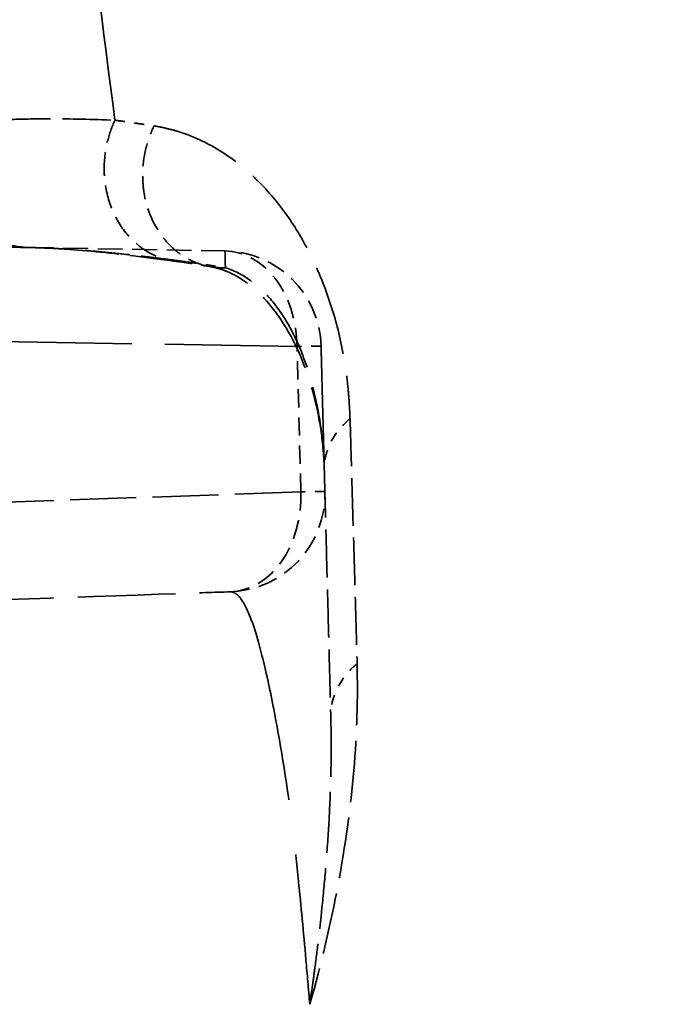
# Model space of a CAD drawing. Header units: millimetres. Extents: x 3367 to 6255, y 2001 to 4216.
# Tile 598 of 656: x 5423.4 to 5430.08, y 2873.38 to 2883.44. Entities that reach past the tile are written whole.
import ezdxf

# ---------------------------------------------------------------- set-up
doc = ezdxf.new("R2010")
doc.units = ezdxf.units.MM
doc.linetypes.add('DASHED', pattern=[0.2067, 0.1654, -0.0413])
doc.layers.add('Verdeckte Kanten(DIN)', color=7, linetype='DASHED', lineweight=35)
doc.layers.add('Verdeckte tangentiale Kanten(DIN)', color=7, linetype='DASHED', lineweight=35)

msp = doc.modelspace()

# ---------------------------------------------------------------- linework, layer by layer
at = {"layer": 'Verdeckte Kanten(DIN)'}
for p, q in [((5423.49655, 2881.11387), (5423.49652, 2881.11387)), ((5426.48309, 2880.10517), (5426.48309, 2880.10521))]:
    msp.add_line(p, q, dxfattribs=at)
at = {"layer": 'Verdeckte Kanten(DIN)', "ltscale": 1.527192}
msp.add_line((5423.49655, 2881.11387), (5425.50088, 2881.07888), dxfattribs=at)
at = {"layer": 'Verdeckte Kanten(DIN)', "ltscale": 0.005412}
msp.add_line((5426.58247, 2876.30965), (5426.58236, 2876.31391), dxfattribs=at)
at = {"layer": 'Verdeckte Kanten(DIN)', "ltscale": 1.163431}
msp.add_arc((5425.48343, 2880.07904), 1, 1.498648, 89, dxfattribs=at)
at = {"layer": 'Verdeckte Kanten(DIN)', "ltscale": 1.190008}
msp.add_arc((5425.52232, 2878.59389), 1, 272, 1.5, dxfattribs=at)
at = {"layer": 'Verdeckte Kanten(DIN)', "ltscale": 2.961845}
msp.add_ellipse((5435.80231, 2880.89876), major_axis=(-13.41669, 0.23449), ratio=0.00001, start_param=5.87338664, end_param=6.12869441, dxfattribs=at)
at = {"layer": 'Verdeckte Kanten(DIN)', "ltscale": 0.001077}
msp.add_open_spline([(5423.49652, 2881.11387), (5423.49604, 2881.11388), (5423.49556, 2881.11389), (5423.49507, 2881.1139)], degree=3, dxfattribs=at)
at = {"layer": 'Verdeckte Kanten(DIN)', "ltscale": 2.795507}
msp.add_open_spline([(5424.98908, 2880.97366), (5424.68938, 2881.01541), (5424.4271, 2881.04732), (5423.92172, 2881.09606), (5423.71846, 2881.10955), (5423.49507, 2881.11385)], degree=3, knots=[0, 0, 0, 0, 0.175796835, 0.175796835, 0.366781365, 0.366781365, 0.366781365, 0.366781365], dxfattribs=at)
at = {"layer": 'Verdeckte Kanten(DIN)', "ltscale": 0.5839}
msp.add_open_spline([(5425.35933, 2880.91666), (5425.23153, 2880.93801), (5425.11748, 2880.95554), (5424.98789, 2880.97381)], degree=3, dxfattribs=at)
at = {"layer": 'Verdeckte Kanten(DIN)', "ltscale": 0.000964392}
msp.add_open_spline([(5424.98789, 2880.97379), (5424.98829, 2880.97374), (5424.98868, 2880.97368), (5424.98907, 2880.97363)], degree=3, dxfattribs=at)
at = {"layer": 'Verdeckte Kanten(DIN)', "ltscale": 5.118524}
msp.add_open_spline([(5426.51599, 2878.84789), (5426.51381, 2878.9202), (5426.51023, 2878.9809), (5426.49366, 2879.17333), (5426.47576, 2879.29597), (5426.383, 2879.76384), (5426.26492, 2880.06177), (5426.01324, 2880.47926), (5425.88689, 2880.62378), (5425.69195, 2880.77898), (5425.62603, 2880.82038), (5425.5265, 2880.86766), (5425.49324, 2880.88092), (5425.44347, 2880.89696), (5425.42661, 2880.90176), (5425.4003, 2880.90826), (5425.39194, 2880.91016), (5425.37802, 2880.91304), (5425.36821, 2880.91488), (5425.35234, 2880.91768)], degree=3, knots=[0, 0, 0, 0, 0.035450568, 0.035450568, 0.107206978, 0.107206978, 0.323437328, 0.323437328, 0.495371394, 0.495371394, 0.58306714, 0.58306714, 0.627112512, 0.627112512, 0.649156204, 0.649156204, 0.660186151, 0.660186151, 0.671232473, 0.671232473, 0.671232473, 0.671232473], dxfattribs=at)
at = {"layer": 'Verdeckte Kanten(DIN)', "ltscale": 0.006162}
msp.add_open_spline([(5425.3593, 2880.91648), (5425.35698, 2880.91687), (5425.35466, 2880.91726), (5425.35234, 2880.91767)], degree=3, dxfattribs=at)
at = {"layer": 'Verdeckte Kanten(DIN)', "ltscale": 7.848126}
msp.add_open_spline([(5426.48309, 2880.10517), (5426.48307, 2880.10589), (5426.48373, 2880.0805), (5426.48507, 2880.02952), (5426.4864, 2879.97854), (5426.48841, 2879.90196), (5426.49112, 2879.79826), (5426.49119, 2879.79568), (5426.49126, 2879.79308), (5426.49133, 2879.79046), (5426.49401, 2879.68804), (5426.49735, 2879.56061), (5426.50142, 2879.40494), (5426.50351, 2879.32512), (5426.5058, 2879.23787), (5426.50829, 2879.14265), (5426.50954, 2879.09503), (5426.51084, 2879.04543), (5426.51219, 2878.99388), (5426.51286, 2878.96811), (5426.51355, 2878.94185), (5426.51425, 2878.91495), (5426.51487, 2878.89155), (5426.51549, 2878.86767), (5426.51612, 2878.8437)], degree=3, knots=[0.00000004, 0.00000004, 0.00000004, 0.00000004, 2.58536177, 2.58536177, 2.58536177, 5.17091227, 5.17091227, 5.17091227, 5.23533288, 5.23533288, 5.23533288, 7.75639733, 7.75639733, 7.75639733, 9.049098, 9.049098, 9.049098, 9.69544309, 9.69544309, 9.69544309, 10.01862691, 10.01862691, 10.01862691, 10.29971394, 10.29971394, 10.29971394, 10.29971394], dxfattribs=at)
at = {"layer": 'Verdeckte Kanten(DIN)', "ltscale": 0.009987}
msp.add_open_spline([(5426.51618, 2878.84146), (5426.51612, 2878.8436), (5426.51606, 2878.84574), (5426.516, 2878.84789)], degree=3, dxfattribs=at)
at = {"layer": 'Verdeckte Kanten(DIN)', "ltscale": 2.965662}
msp.add_open_spline([(5426.51612, 2878.8437), (5426.5188, 2878.74138), (5426.52148, 2878.63909), (5426.52415, 2878.53716), (5426.52701, 2878.42792), (5426.52986, 2878.31909), (5426.5327, 2878.21059), (5426.53838, 2877.99358), (5426.54403, 2877.77784), (5426.54964, 2877.56348), (5426.55526, 2877.34912), (5426.56083, 2877.13614), (5426.56638, 2876.92443), (5426.56915, 2876.81857), (5426.57191, 2876.71303), (5426.57467, 2876.60792), (5426.57721, 2876.51068), (5426.57975, 2876.41381), (5426.58228, 2876.31697)], degree=3, knots=[20.95089233, 20.95089233, 20.95089233, 20.95089233, 21.41283519, 21.41283519, 21.41283519, 21.90798184, 21.90798184, 21.90798184, 22.8982722, 22.8982722, 22.8982722, 23.88856402, 23.88856402, 23.88856402, 24.38371148, 24.38371148, 24.38371148, 24.84173042, 24.84173042, 24.84173042, 24.84173042], dxfattribs=at)
at = {"layer": 'Verdeckte Kanten(DIN)', "ltscale": 6.020099}
msp.add_open_spline([(5421.51144, 2877.45322), (5422.69038, 2877.49439), (5423.86846, 2877.53553), (5425.04487, 2877.57661), (5425.21569, 2877.58257), (5425.38647, 2877.58854), (5425.55722, 2877.5945)], degree=3, knots=[41.45404925, 41.45404925, 41.45404925, 41.45404925, 48.35332329, 48.35332329, 48.35332329, 49.35511064, 49.35511064, 49.35511064, 49.35511064], dxfattribs=at)
at = {"layer": 'Verdeckte Kanten(DIN)', "ltscale": 0.006941}
msp.add_open_spline([(5426.58237, 2876.31355), (5426.58234, 2876.31469), (5426.58231, 2876.31583), (5426.58228, 2876.31697)], degree=3, dxfattribs=at)
at = {"layer": 'Verdeckte Kanten(DIN)', "ltscale": 0.005391}
msp.add_open_spline([(5426.58248, 2876.30965), (5426.58244, 2876.31088), (5426.58241, 2876.31211), (5426.58238, 2876.31333)], degree=3, dxfattribs=at)
at = {"layer": 'Verdeckte tangentiale Kanten(DIN)', "ltscale": 8.176126}
msp.add_line((5426.23781, 2880.10143), (5419.19382, 2880.22438), dxfattribs=at)
at = {"layer": 'Verdeckte tangentiale Kanten(DIN)', "ltscale": 1.131798}
msp.add_line((5426.2767, 2878.61628), (5426.23781, 2880.10143), dxfattribs=at)
at = {"layer": 'Verdeckte tangentiale Kanten(DIN)', "ltscale": 4.075013}
msp.add_line((5426.2767, 2878.61628), (5422.7697, 2878.49381), dxfattribs=at)
at = {"layer": 'Verdeckte tangentiale Kanten(DIN)', "ltscale": 1.169564}
msp.add_ellipse((5425.48343, 2880.07904), major_axis=(0.01745, 0.99985), ratio=0.75434863, start_param=4.74794816, end_param=6.28318529, dxfattribs=at)
at = {"layer": 'Verdeckte tangentiale Kanten(DIN)', "ltscale": 0.545094}
for centre, end_param in [((5425.48343, 2880.07904), 0.715592), ((5425.52232, 2878.59389), 0.71559198)]:
    msp.add_ellipse(centre, major_axis=(0.99966, 0.02618), ratio=0.0040155, start_param=0, end_param=end_param, dxfattribs=at)
at = {"layer": 'Verdeckte tangentiale Kanten(DIN)', "ltscale": 1.193645}
msp.add_ellipse((5425.52232, 2878.59389), major_axis=(0.0349, -0.99939), ratio=0.75470513, start_param=0, end_param=1.56684469, dxfattribs=at)
at = {"layer": 'Verdeckte tangentiale Kanten(DIN)', "ltscale": 0.583271}
msp.add_ellipse((5427.58203, 2876.33982), major_axis=(-0.99966, -0.02614), ratio=0.77383379, start_param=5.51329234, end_param=6.27899323, dxfattribs=at)
at = {"layer": 'Verdeckte tangentiale Kanten(DIN)', "ltscale": 12.881584}
msp.add_open_spline([(5423.1636, 2894.9627), (5423.17277, 2894.81634), (5423.18217, 2894.67013), (5423.19173, 2894.52444), (5423.19652, 2894.45148), (5423.20135, 2894.37864), (5423.20619, 2894.30591), (5423.211, 2894.23379), (5423.21585, 2894.16179), (5423.22075, 2894.0899), (5423.24036, 2893.80261), (5423.26082, 2893.51716), (5423.28193, 2893.23338), (5423.28746, 2893.15889), (5423.29305, 2893.08452), (5423.29867, 2893.01026), (5423.33569, 2892.52162), (5423.37444, 2892.03804), (5423.41439, 2891.55941), (5423.42694, 2891.409), (5423.43961, 2891.25908), (5423.45239, 2891.10965), (5423.48635, 2890.71242), (5423.52108, 2890.31868), (5423.55644, 2889.92839), (5423.57673, 2889.70449), (5423.59723, 2889.48172), (5423.61795, 2889.26014), (5423.64697, 2888.94979), (5423.67634, 2888.64168), (5423.70608, 2888.3359), (5423.73459, 2888.0427), (5423.76343, 2887.75164), (5423.79263, 2887.46275), (5423.86784, 2886.71846), (5423.94568, 2885.98887), (5424.02652, 2885.27494), (5424.13787, 2884.29159), (5424.25493, 2883.33785), (5424.37707, 2882.41536)], degree=3, knots=[0, 0, 0, 0, 0.031713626, 0.031713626, 0.031713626, 0.04759674, 0.04759674, 0.04759674, 0.063343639, 0.063343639, 0.063343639, 0.126271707, 0.126271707, 0.126271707, 0.142790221, 0.142790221, 0.142790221, 0.251492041, 0.251492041, 0.251492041, 0.285652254, 0.285652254, 0.285652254, 0.376456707, 0.376456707, 0.376456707, 0.428548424, 0.428548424, 0.428548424, 0.501512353, 0.501512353, 0.501512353, 0.571474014, 0.571474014, 0.571474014, 0.75172481, 0.75172481, 0.75172481, 0.999997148, 0.999997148, 0.999997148, 0.999997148], dxfattribs=at)
at = {"layer": 'Verdeckte tangentiale Kanten(DIN)', "ltscale": 25.077818}
msp.add_open_spline([(5373.53834, 2810.06035), (5374.2533, 2810.51866), (5374.96899, 2810.97585), (5375.68535, 2811.43199), (5376.87126, 2812.18711), (5378.059, 2812.93935), (5379.24837, 2813.6891), (5379.32836, 2813.73952), (5379.40835, 2813.78993), (5379.48835, 2813.84033), (5382.02734, 2815.43984), (5384.57348, 2817.02803), (5387.12447, 2818.60882), (5388.32757, 2819.35435), (5389.53175, 2820.09823), (5390.73659, 2820.84092), (5394.64035, 2823.24727), (5398.55288, 2825.64216), (5402.46053, 2828.04127), (5404.31837, 2829.18189), (5406.1751, 2830.32347), (5408.03033, 2831.46885), (5411.28444, 2833.47785), (5414.52713, 2835.49434), (5417.76129, 2837.53655), (5420.25085, 2839.10859), (5422.73535, 2840.69587), (5425.20441, 2842.29884), (5427.76753, 2843.96289), (5430.32686, 2845.65221), (5432.86069, 2847.36164), (5435.35449, 2849.04406), (5437.82352, 2850.74593), (5440.27718, 2852.48094), (5440.85552, 2852.88989), (5441.43302, 2853.30069), (5442.00946, 2853.71327), (5443.87639, 2855.04954), (5445.73183, 2856.40433), (5447.57178, 2857.77819), (5449.9814, 2859.57742), (5452.36445, 2861.40933), (5454.71823, 2863.27811), (5455.87329, 2864.19517), (5457.02131, 2865.12111), (5458.16202, 2866.05641), (5459.34595, 2867.02715), (5460.52248, 2868.00836), (5461.69092, 2869.00027), (5463.9845, 2870.94735), (5466.2469, 2872.93573), (5468.46578, 2874.95758), (5470.12333, 2876.46794), (5471.7566, 2877.99699), (5473.37363, 2879.55365), (5473.9257, 2880.08511), (5474.47479, 2880.61874), (5475.02155, 2881.15516), (5477.16729, 2883.26035), (5479.2772, 2885.40822), (5481.34407, 2887.5908), (5481.85794, 2888.13344), (5482.36914, 2888.67823), (5482.87804, 2889.2255), (5484.4167, 2890.88017), (5485.93231, 2892.55534), (5487.42595, 2894.24957)], degree=3, knots=[0.00000145, 0.00000145, 0.00000145, 0.00000145, 0.017912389, 0.017912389, 0.017912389, 0.047563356, 0.047563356, 0.047563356, 0.049557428, 0.049557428, 0.049557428, 0.112843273, 0.112843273, 0.112843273, 0.142690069, 0.142690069, 0.142690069, 0.239395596, 0.239395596, 0.239395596, 0.285372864, 0.285372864, 0.285372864, 0.366017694, 0.366017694, 0.366017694, 0.428095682, 0.428095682, 0.428095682, 0.492538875, 0.492538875, 0.492538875, 0.555964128, 0.555964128, 0.555964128, 0.570913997, 0.570913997, 0.570913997, 0.619332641, 0.619332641, 0.619332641, 0.682742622, 0.682742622, 0.682742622, 0.713859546, 0.713859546, 0.713859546, 0.746155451, 0.746155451, 0.746155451, 0.809550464, 0.809550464, 0.809550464, 0.856907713, 0.856907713, 0.856907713, 0.873075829, 0.873075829, 0.873075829, 0.936527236, 0.936527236, 0.936527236, 0.952302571, 0.952302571, 0.952302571, 1, 1, 1, 1], dxfattribs=at)
at = {"layer": 'Verdeckte tangentiale Kanten(DIN)', "ltscale": 24.904139}
msp.add_open_spline([(5530.66805, 2893.65114), (5528.49595, 2891.78577), (5521.91783, 2886.26166), (5511.74173, 2878.34149), (5500.0572, 2870.07049), (5485.67331, 2860.68875), (5467.08271, 2849.94953), (5444.093, 2838.36762), (5420.70846, 2827.64622), (5401.10067, 2818.99951), (5386.7553, 2812.58858), (5378.95715, 2809.03394), (5375.06682, 2807.23752), (5373.77119, 2806.63624)], degree=3, knots=[0, 0, 0, 0, 0.04767904, 0.14303711, 0.21454584, 0.28603534, 0.42894339, 0.57178279, 0.71455954, 0.85728814, 0.92864304, 0.97621435, 1, 1, 1, 1], dxfattribs=at)
at = {"layer": 'Verdeckte tangentiale Kanten(DIN)', "ltscale": 1.379914}
msp.add_open_spline([(5423.49507, 2881.1139), (5423.43361, 2881.11508), (5423.37229, 2881.12287), (5423.31165, 2881.13709), (5423.23492, 2881.15508), (5423.1591, 2881.18358), (5423.08807, 2881.22202), (5423.04597, 2881.24481), (5423.00554, 2881.27108), (5422.96733, 2881.30032), (5422.89034, 2881.35924), (5422.82227, 2881.43015), (5422.76564, 2881.51025), (5422.709, 2881.59035), (5422.66377, 2881.67968), (5422.63179, 2881.77489), (5422.61591, 2881.82215), (5422.60332, 2881.87086), (5422.59432, 2881.92035), (5422.57915, 2882.00382), (5422.57423, 2882.0895), (5422.57903, 2882.17324), (5422.58286, 2882.23994), (5422.59275, 2882.30555), (5422.60872, 2882.36948)], degree=3, knots=[0.000864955, 0.000864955, 0.000864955, 0.000864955, 0.111113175, 0.111113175, 0.111113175, 0.250625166, 0.250625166, 0.250625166, 0.333339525, 0.333339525, 0.333339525, 0.500006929, 0.500006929, 0.500006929, 0.666672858, 0.666672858, 0.666672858, 0.749385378, 0.749385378, 0.749385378, 0.888890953, 0.888890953, 0.888890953, 1, 1, 1, 1], dxfattribs=at)
at = {"layer": 'Verdeckte tangentiale Kanten(DIN)', "ltscale": 2.986123}
msp.add_open_spline([(5422.60879, 2882.36948), (5422.76614, 2882.38982), (5422.93724, 2882.40483), (5423.12168, 2882.41475), (5423.19954, 2882.41894), (5423.27978, 2882.42222), (5423.36229, 2882.4246), (5423.47526, 2882.42787), (5423.59248, 2882.42948), (5423.71359, 2882.42947), (5423.92315, 2882.42945), (5424.14429, 2882.42464), (5424.37708, 2882.41533)], degree=3, knots=[0, 0, 0, 0, 0.333333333, 0.333333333, 0.333333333, 0.474032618, 0.474032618, 0.474032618, 0.666666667, 0.666666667, 0.666666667, 0.999999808, 0.999999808, 0.999999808, 0.999999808], dxfattribs=at)
at = {"layer": 'Verdeckte tangentiale Kanten(DIN)', "ltscale": 1.464425}
msp.add_open_spline([(5424.37708, 2882.41534), (5424.34557, 2882.34877), (5424.32058, 2882.27835), (5424.30221, 2882.20493), (5424.27909, 2882.11254), (5424.26662, 2882.01496), (5424.26678, 2881.91812), (5424.26687, 2881.86091), (5424.27134, 2881.80398), (5424.27992, 2881.74837), (5424.29724, 2881.63607), (5424.33114, 2881.5291), (5424.37977, 2881.43267), (5424.42841, 2881.33625), (5424.4918, 2881.25032), (5424.56697, 2881.17926), (5424.60419, 2881.14407), (5424.64434, 2881.11255), (5424.68675, 2881.08549), (5424.75853, 2881.03971), (5424.8368, 2881.00682), (5424.91624, 2880.98753), (5424.94001, 2880.98176), (5424.96391, 2880.97718), (5424.98789, 2880.97379)], degree=3, knots=[0.000120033, 0.000120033, 0.000120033, 0.000120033, 0.111111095, 0.111111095, 0.111111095, 0.250801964, 0.250801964, 0.250801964, 0.333333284, 0.333333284, 0.333333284, 0.500006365, 0.500006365, 0.500006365, 0.666666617, 0.666666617, 0.666666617, 0.749209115, 0.749209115, 0.749209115, 0.888888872, 0.888888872, 0.888888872, 0.930675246, 0.930675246, 0.930675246, 0.930675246], dxfattribs=at)
at = {"layer": 'Verdeckte tangentiale Kanten(DIN)', "ltscale": 0.593939}
msp.add_open_spline([(5424.37717, 2882.41553), (5424.40753, 2882.41111), (5424.43791, 2882.40674), (5424.46828, 2882.40235), (5424.50435, 2882.39714), (5424.54039, 2882.39187), (5424.57643, 2882.38662), (5424.61247, 2882.38137), (5424.64851, 2882.37613), (5424.68451, 2882.37085), (5424.7149, 2882.36639), (5424.74527, 2882.36189), (5424.77567, 2882.35747)], degree=3, knots=[0, 0, 0, 0, 0.228359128, 0.228359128, 0.228359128, 0.499664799, 0.499664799, 0.499664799, 0.770962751, 0.770962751, 0.770962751, 0.999997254, 0.999997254, 0.999997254, 0.999997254], dxfattribs=at)
at = {"layer": 'Verdeckte tangentiale Kanten(DIN)', "ltscale": 1.444152}
msp.add_open_spline([(5425.35234, 2880.91767), (5425.33874, 2880.92008), (5425.32518, 2880.92287), (5425.31166, 2880.92604), (5425.23141, 2880.94485), (5425.15236, 2880.97739), (5425.07994, 2881.02299), (5425.03713, 2881.04995), (5424.99664, 2881.08143), (5424.95913, 2881.11664), (5424.88342, 2881.18769), (5424.81972, 2881.27381), (5424.77106, 2881.37053), (5424.72237, 2881.4673), (5424.68872, 2881.57475), (5424.67195, 2881.68757), (5424.66365, 2881.74341), (5424.65952, 2881.80059), (5424.65985, 2881.85804), (5424.6604, 2881.95534), (5424.67379, 2882.05335), (5424.69795, 2882.14609), (5424.71716, 2882.21984), (5424.74308, 2882.29054), (5424.77559, 2882.3573)], degree=3, knots=[0.087575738, 0.087575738, 0.087575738, 0.087575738, 0.111110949, 0.111110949, 0.111110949, 0.250769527, 0.250769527, 0.250769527, 0.333332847, 0.333332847, 0.333332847, 0.499964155, 0.499964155, 0.499964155, 0.66666618, 0.66666618, 0.66666618, 0.749172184, 0.749172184, 0.749172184, 0.888888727, 0.888888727, 0.888888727, 1, 1, 1, 1], dxfattribs=at)
at = {"layer": 'Verdeckte tangentiale Kanten(DIN)', "ltscale": 5.565608}
msp.add_open_spline([(5424.77559, 2882.3573), (5424.79485, 2882.35404), (5424.81414, 2882.35076), (5424.83324, 2882.34712), (5424.85233, 2882.34347), (5424.87121, 2882.33946), (5424.88996, 2882.33517), (5424.92743, 2882.32659), (5424.96434, 2882.31692), (5425.00066, 2882.30616), (5425.05646, 2882.28962), (5425.11088, 2882.27049), (5425.16399, 2882.24896), (5425.17992, 2882.24251), (5425.19573, 2882.23583), (5425.21142, 2882.22895), (5425.34704, 2882.16944), (5425.47369, 2882.09401), (5425.59177, 2882.00632), (5425.66977, 2881.9484), (5425.74404, 2881.88515), (5425.81458, 2881.81714), (5425.85075, 2881.78226), (5425.88593, 2881.74615), (5425.92014, 2881.70886), (5426.02124, 2881.59868), (5426.11391, 2881.47826), (5426.1982, 2881.34823), (5426.28248, 2881.21822), (5426.35837, 2881.0786), (5426.42616, 2880.93038), (5426.44838, 2880.88178), (5426.46974, 2880.83226), (5426.49017, 2880.78179), (5426.53194, 2880.67866), (5426.56992, 2880.57166), (5426.60367, 2880.46071), (5426.65387, 2880.29571), (5426.69472, 2880.12199), (5426.72435, 2879.93927), (5426.72762, 2879.91913), (5426.73075, 2879.89889), (5426.73374, 2879.87854), (5426.74433, 2879.80645), (5426.7532, 2879.73299), (5426.76024, 2879.65812), (5426.76475, 2879.61008), (5426.76851, 2879.56146), (5426.77154, 2879.51229), (5426.77305, 2879.48769), (5426.77438, 2879.46296), (5426.77546, 2879.43803), (5426.77655, 2879.41311), (5426.77738, 2879.38799), (5426.77821, 2879.36289)], degree=3, knots=[0, 0, 0, 0, 0.01570484, 0.01570484, 0.01570484, 0.03140804, 0.03140804, 0.03140804, 0.06280033, 0.06280033, 0.06280033, 0.11102042, 0.11102042, 0.11102042, 0.12548088, 0.12548088, 0.12548088, 0.25048756, 0.25048756, 0.25048756, 0.33306125, 0.33306125, 0.33306125, 0.37540323, 0.37540323, 0.37540323, 0.5005222, 0.5005222, 0.5005222, 0.62562962, 0.62562962, 0.62562962, 0.66665174, 0.66665174, 0.66665174, 0.75047984, 0.75047984, 0.75047984, 0.8751486, 0.8751486, 0.8751486, 0.88888391, 0.88888391, 0.88888391, 0.9375441, 0.9375441, 0.9375441, 0.96876541, 0.96876541, 0.96876541, 0.9843811, 0.9843811, 0.9843811, 1, 1, 1, 1], dxfattribs=at)
at = {"layer": 'Verdeckte tangentiale Kanten(DIN)', "ltscale": 2.783633}
msp.add_open_spline([(5423.4966, 2881.11382), (5423.51013, 2881.11356), (5423.52367, 2881.1133), (5423.53736, 2881.11299), (5423.55104, 2881.11267), (5423.56487, 2881.1123), (5423.57882, 2881.11189), (5423.6067, 2881.11107), (5423.63502, 2881.11009), (5423.6638, 2881.10893), (5423.72133, 2881.10662), (5423.78066, 2881.10363), (5423.84164, 2881.09997), (5423.88226, 2881.09754), (5423.92361, 2881.09482), (5423.96566, 2881.0918), (5424.0497, 2881.08578), (5424.13671, 2881.0786), (5424.2265, 2881.07031), (5424.31659, 2881.062), (5424.40948, 2881.05256), (5424.50495, 2881.04207), (5424.55233, 2881.03686), (5424.60031, 2881.03139), (5424.64892, 2881.02567), (5424.72238, 2881.01702), (5424.79726, 2881.00779), (5424.87369, 2880.99799), (5424.91193, 2880.99309), (5424.95056, 2880.98805), (5424.98957, 2880.98288), (5425.00908, 2880.98029), (5425.02868, 2880.97767), (5425.04841, 2880.97501), (5425.06814, 2880.97234), (5425.08799, 2880.96964), (5425.10785, 2880.96693)], degree=3, knots=[0, 0, 0, 0, 0.03126828, 0.03126828, 0.03126828, 0.06253653, 0.06253653, 0.06253653, 0.12506826, 0.12506826, 0.12506826, 0.2500803, 0.2500803, 0.2500803, 0.33333333, 0.33333333, 0.33333333, 0.4997234, 0.4997234, 0.4997234, 0.66666667, 0.66666667, 0.66666667, 0.7495064, 0.7495064, 0.7495064, 0.87469066, 0.87469066, 0.87469066, 0.9373343, 0.9373343, 0.9373343, 0.96866497, 0.96866497, 0.96866497, 1, 1, 1, 1], dxfattribs=at)
at = {"layer": 'Verdeckte tangentiale Kanten(DIN)', "ltscale": 2.992645}
msp.add_open_spline([(5425.50529, 2880.90673), (5425.50432, 2880.94455), (5425.50351, 2880.97604), (5425.50287, 2881.00138), (5425.50219, 2881.02772), (5425.50169, 2881.04739), (5425.50136, 2881.06032), (5425.50103, 2881.073), (5425.50088, 2881.07919), (5425.50088, 2881.07884)], degree=3, knots=[0, 0, 0, 0, 0.326888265, 0.326888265, 0.326888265, 0.666666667, 0.666666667, 0.666666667, 0.99999999, 0.99999999, 0.99999999, 0.99999999], dxfattribs=at)
at = {"layer": 'Verdeckte tangentiale Kanten(DIN)', "ltscale": 0.105829}
msp.add_open_spline([(5424.98907, 2880.97363), (5425.02848, 2880.96813), (5425.06812, 2880.96587), (5425.10785, 2880.96692)], degree=3, dxfattribs=at)
at = {"layer": 'Verdeckte tangentiale Kanten(DIN)', "ltscale": 0.5845}
msp.add_open_spline([(5425.10785, 2880.96692), (5425.13811, 2880.9627), (5425.1684, 2880.95847), (5425.19868, 2880.95413), (5425.23466, 2880.94897), (5425.27061, 2880.94365), (5425.30657, 2880.93823), (5425.34252, 2880.93281), (5425.37847, 2880.92728), (5425.4144, 2880.9216), (5425.44468, 2880.9168), (5425.47493, 2880.9119), (5425.50522, 2880.90698)], degree=3, knots=[0.000000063, 0.000000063, 0.000000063, 0.000000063, 0.228402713, 0.228402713, 0.228402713, 0.49983714, 0.49983714, 0.49983714, 0.771247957, 0.771247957, 0.771247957, 1, 1, 1, 1], dxfattribs=at)
at = {"layer": 'Verdeckte tangentiale Kanten(DIN)', "ltscale": 0.129665}
msp.add_open_spline([(5425.50523, 2880.90682), (5425.45637, 2880.90513), (5425.40762, 2880.90839), (5425.3593, 2880.91648)], degree=3, dxfattribs=at)
at = {"layer": 'Verdeckte tangentiale Kanten(DIN)', "ltscale": 5.130949}
msp.add_open_spline([(5426.516, 2878.84789), (5426.51072, 2879.03804), (5426.4731, 2879.39855), (5426.35859, 2879.86745), (5426.19589, 2880.26482), (5425.99732, 2880.57018), (5425.76779, 2880.78923), (5425.59702, 2880.87826), (5425.50529, 2880.90682)], degree=3, knots=[0.01323182, 0.01323182, 0.01323182, 0.01323182, 1.18831989, 2.37663979, 3.56495968, 4.75327958, 5.75054541, 6.74779572, 6.74779572, 6.74779572, 6.74779572], dxfattribs=at)
at = {"layer": 'Verdeckte tangentiale Kanten(DIN)', "ltscale": 0.577242}
msp.add_open_spline([(5426.77805, 2879.363), (5426.75958, 2879.34774), (5426.70577, 2879.29948), (5426.61381, 2879.19245), (5426.54341, 2879.05333), (5426.51774, 2878.92758), (5426.51564, 2878.86462), (5426.51612, 2878.84367)], degree=3, knots=[0.002791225, 0.002791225, 0.002791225, 0.002791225, 0.111044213, 0.333132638, 0.666465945, 0.888821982, 1, 1, 1, 1], dxfattribs=at)
at = {"layer": 'Verdeckte tangentiale Kanten(DIN)', "ltscale": 2.943284}
msp.add_open_spline([(5426.77945, 2879.36419), (5426.78237, 2879.26334), (5426.78529, 2879.16251), (5426.78819, 2879.06203), (5426.79133, 2878.95384), (5426.79445, 2878.84607), (5426.79756, 2878.73861), (5426.80379, 2878.52372), (5426.80999, 2878.31007), (5426.81616, 2878.09781), (5426.82233, 2877.88554), (5426.82846, 2877.67465), (5426.83455, 2877.46506), (5426.8376, 2877.36024), (5426.84064, 2877.25575), (5426.84366, 2877.15169), (5426.84648, 2877.05459), (5426.8493, 2876.95786), (5426.85211, 2876.86118)], degree=3, knots=[0, 0, 0, 0, 0.118129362, 0.118129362, 0.118129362, 0.245323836, 0.245323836, 0.245323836, 0.499688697, 0.499688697, 0.499688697, 0.754071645, 0.754071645, 0.754071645, 0.881288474, 0.881288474, 0.881288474, 0.999999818, 0.999999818, 0.999999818, 0.999999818], dxfattribs=at)
at = {"layer": 'Verdeckte tangentiale Kanten(DIN)', "ltscale": 13.639061}
msp.add_open_spline([(5425.55722, 2877.5945), (5425.5689, 2877.59491), (5425.60418, 2877.58783), (5425.67589, 2877.52364), (5425.77331, 2877.32545), (5425.88524, 2876.94283), (5426.00472, 2876.38943), (5426.13488, 2875.65011), (5426.24028, 2874.7898), (5426.31516, 2873.98685), (5426.35426, 2873.53449), (5426.36778, 2873.37758)], degree=3, knots=[0, 0, 0, 0, 0.047899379, 0.143698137, 0.287289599, 0.430783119, 0.574190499, 0.717265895, 0.859282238, 0.953094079, 0.999962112, 0.999962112, 0.999962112, 0.999962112], dxfattribs=at)
at = {"layer": 'Verdeckte tangentiale Kanten(DIN)', "ltscale": 3.809394}
msp.add_open_spline([(5426.85021, 2876.85949), (5426.86037, 2876.50988), (5426.83896, 2875.78325), (5426.67798, 2874.60881), (5426.48569, 2873.79362), (5426.36775, 2873.37755)], degree=3, knots=[0.000002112, 0.000002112, 0.000002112, 0.000002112, 0.333333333, 0.666666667, 1, 1, 1, 1], dxfattribs=at)
at = {"layer": 'Verdeckte tangentiale Kanten(DIN)', "ltscale": 3.768784}
msp.add_open_spline([(5426.36778, 2873.3776), (5426.37711, 2873.44037), (5426.38607, 2873.50322), (5426.39472, 2873.56531), (5426.40344, 2873.62794), (5426.41184, 2873.68979), (5426.41991, 2873.7511), (5426.43256, 2873.84706), (5426.4444, 2873.94167), (5426.4555, 2874.03494), (5426.45871, 2874.06189), (5426.46185, 2874.08873), (5426.46494, 2874.11546), (5426.47463, 2874.19945), (5426.48372, 2874.28234), (5426.49226, 2874.36425), (5426.50608, 2874.49678), (5426.51828, 2874.62644), (5426.52893, 2874.7534), (5426.53071, 2874.77464), (5426.53245, 2874.79582), (5426.53415, 2874.81691), (5426.54625, 2874.96742), (5426.55618, 2875.11412), (5426.56407, 2875.25741), (5426.56893, 2875.34562), (5426.573, 2875.43251), (5426.57626, 2875.51813), (5426.58408, 2875.72326), (5426.58728, 2875.92106), (5426.58578, 2876.11172), (5426.58526, 2876.17858), (5426.58416, 2876.24455), (5426.58248, 2876.30965)], degree=3, knots=[0, 0, 0, 0, 0.27681791, 0.27681791, 0.27681791, 0.5560096, 0.5560096, 0.5560096, 0.99305653, 0.99305653, 0.99305653, 1.11936352, 1.11936352, 1.11936352, 1.51622912, 1.51622912, 1.51622912, 2.15836119, 2.15836119, 2.15836119, 2.26581818, 2.26581818, 2.26581818, 3.03245824, 3.03245824, 3.03245824, 3.50439404, 3.50439404, 3.50439404, 4.63516322, 4.63516322, 4.63516322, 5.03164823, 5.03164823, 5.03164823, 5.03164823], dxfattribs=at)

doc.saveas('drawing.dxf')
